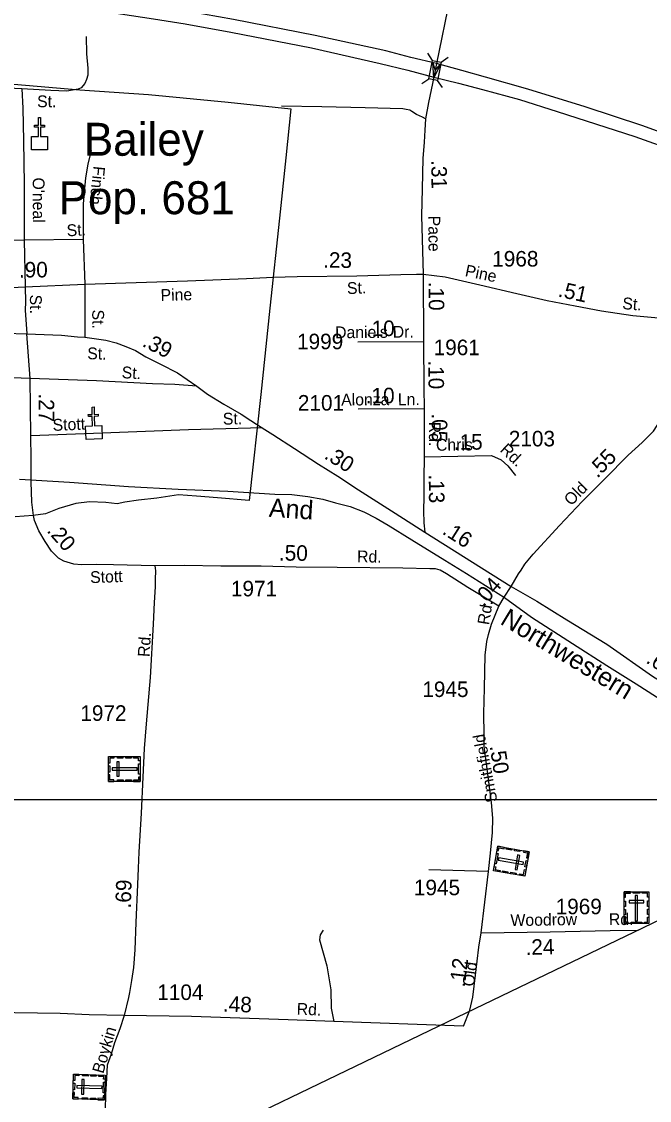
# Model space of a CAD drawing. Extents: x 2220236 to 2384410, y 720751 to 894131.
# Drawn here: x 2264060 to 2269113, y 733739 to 742418 of the extents above; entities that cross this region are included whole.
import ezdxf

# ---------------------------------------------------------------- set-up
doc = ezdxf.new("R2010")
doc.units = 0
doc.layers.add('Default', color=7, linetype='Continuous')

msp = doc.modelspace()

# ---------------------------------------------------------------- linework, layer by layer
at = {"layer": 'Default'}
for p, q in [((2267368.5, 742105.1), (2267329.9, 742162.3)), ((2267436.2, 742092), (2267493.4, 742130.6)), ((2267282.1, 741918.3), (2267339.3, 741956.9)), ((2267447.2, 741886.2), (2267408.6, 741943.4)), ((2264557, 740663.6), (2264081, 740658.7)), ((2264081, 740658.7), (2264090.7, 740284.5)), ((2264557, 740663.6), (2264570.6, 740305.4)), ((2267291.5, 740385.7), (2267294.7, 739842.8)), ((2264570.6, 740305.4), (2264569, 739878.1)), ((2267294.7, 739842.8), (2266767.5, 739838.9)), ((2267300.3, 739303.1), (2266770.2, 739300.1)), ((2267300.3, 739303.1), (2267300.3, 738916)), ((2267306.7, 738310.4), (2267999.4, 737873.4)), ((2267945.4, 737786.7), (2267999.4, 737873.4)), ((2267901.5, 737716.1), (2267945.4, 737786.7)), ((2267818, 735581.4), (2267338, 735594.2))]:
    msp.add_line(p, q, dxfattribs=at)
for points in [[(2259967.8, 744228.7), (2273241.2, 744228.7), (2273241.2, 736157.5), (2259967.8, 736157.5), (2259967.8, 744228.7)], [(2287877.3, 744178.1), (2270992.5, 736055.5), (2267562.4, 734406.2), (2264814.7, 733082.6), (2261891.5, 731668), (2260093.7, 730804.9), (2259694.1, 730607), (2256471.8, 729069.5), (2253954.3, 727878.4), (2253181.2, 727508), (2253077.8, 727457.1), (2253041.9, 727442.8), (2252977.9, 727424.3), (2252870.3, 727387.4), (2251762.7, 727085.8), (2250517.4, 726735.4), (2250148.3, 726626.2), (2248126.6, 726060.9)], [(2267681.9, 743521.4), (2267613.8, 743161.2), (2267508.9, 742620.5), (2267400.5, 742079.8)], [(2267400.5, 742079.8), (2267194.3, 742129.6), (2266992.9, 742181.8), (2266424.6, 742305.7), (2265765.6, 742433.7), (2265403.7, 742498.4), (2265156.1, 742537), (2264669, 742605.8), (2264396.4, 742641.8), (2263846.2, 742701.4), (2263465.1, 742732.4), (2263240, 742748.7)], [(2263249.3, 742665.7), (2263329.4, 742658.5), (2263474.6, 742646.6), (2263815.2, 742615.6), (2264405.9, 742544.1), (2264644.2, 742512.2), (2265123, 742440.6), (2265377.6, 742399.3), (2265744.9, 742333.2), (2266394.4, 742206.5), (2266946.1, 742079.9), (2267170.4, 742026.8), (2267378.4, 741969.9)], [(2264579.4, 742297.1), (2264582.7, 742157.1), (2264593.7, 742043.3), (2264594.4, 741987.3), (2264582.7, 741951.2), (2264569, 741919.1), (2264541.3, 741884.9), (2264515.5, 741874.6), (2264423.6, 741857.9), (2264295.6, 741864.5), (2264061.8, 741876.3)], [(2264061.8, 741876.3), (2263893.7, 741884.8), (2263665.7, 741900.7), (2263571.6, 741911.8), (2263473.5, 741934.8), (2263440.9, 741982.5), (2263415.9, 742102.2), (2263411.6, 742132.2), (2263391.5, 742156.1), (2263353.3, 742175.6), (2263275.1, 742184.8), (2263177.1, 742193.8), (2262803.5, 742178.3)], [(2267400.5, 742079.8), (2267378.4, 741969.9)], [(2270806.4, 740908.3), (2270589.1, 741003.1), (2270458.5, 741055.9), (2270219.5, 741150.4), (2269722.1, 741339.5), (2269391.4, 741459.1), (2269060.7, 741578.6), (2268596.1, 741730.6), (2268135.3, 741873.4), (2267793.5, 741970.7), (2267604, 742023.2), (2267400.5, 742079.8)], [(2267378.4, 741969.9), (2267334.6, 741766), (2267312.6, 741635.5), (2267305.5, 741545.1), (2267300.2, 741447), (2267289.1, 741317.3), (2267285.1, 741073.2), (2267279.4, 740854.7), (2267291.5, 740385.7)], [(2267378.4, 741969.9), (2267577.7, 741921.6), (2267771.2, 741870.2), (2268068.6, 741789.9), (2268371.5, 741695.4), (2268996.8, 741492.4), (2269341.4, 741370.1), (2269691.5, 741245), (2270188.9, 741050.3), (2270414, 740958.6), (2270536.3, 740908.5), (2270693, 740842.5)], [(2263999.2, 741914.7), (2264529.8, 741869.6)], [(2263999.2, 741914.7), (2264529.8, 741869.6)], [(2264529.8, 741869.6), (2265081.2, 741829.8), (2265723.2, 741768.7), (2266227.2, 741715.6), (2266186, 741322.8), (2266135.8, 740837.1), (2266057.5, 740112.6), (2265985.8, 739417.2), (2265893, 738565.2), (2265638.5, 738586.4), (2265468.5, 738599.8), (2265324, 738610.9), (2265148.2, 738584.1), (2265000.2, 738567.4), (2264890.2, 738550.9), (2264830.2, 738538.5), (2264738.2, 738548.2), (2264608.2, 738553.5), (2264498.2, 738540.9), (2264360.5, 738500.4), (2264253.8, 738458.8), (2264152.8, 738443.3), (2264008.8, 738432.6)], [(2264529.8, 741869.6), (2265081.2, 741829.8), (2265723.2, 741768.7), (2266227.2, 741715.6), (2266186, 741322.8), (2266135.8, 740837.1), (2266057.5, 740112.6), (2265985.8, 739417.2), (2265893, 738565.2), (2265638.5, 738586.4), (2265468.5, 738599.8), (2265324, 738610.9), (2265148.2, 738584.1), (2265000.2, 738567.4), (2264890.2, 738550.9), (2264830.2, 738538.5), (2264738.2, 738548.2), (2264608.2, 738553.5), (2264498.2, 738540.9), (2264360.5, 738500.4), (2264253.8, 738458.8), (2264152.8, 738443.3), (2264008.8, 738432.6)], [(2264061.8, 741876.3), (2264071.4, 741722.1), (2264076.2, 741458.7), (2264080.2, 741110.1), (2264081, 740658.7)], [(2267312.6, 741635.5), (2267286.2, 741648.8), (2267238.3, 741669.6), (2267202.2, 741693.7), (2267184.1, 741703.8), (2267156, 741709.8), (2267127.8, 741715.3), (2266825.8, 741722.5), (2266475.8, 741733.1), (2266152, 741738.2)], [(2264619.6, 741381.6), (2264593.9, 741270.7), (2264574.6, 741161.5), (2264563.4, 741045.8), (2264555.4, 740951.1), (2264557, 740663.6)], [(2264081, 740658.7), (2263843.5, 740655.5), (2263634.8, 740673.2)], [(2261387.4, 740581.4), (2261642.8, 740527), (2261872.2, 740470), (2262072.3, 740427.6), (2262358.6, 740370.6), (2262504, 740341.3), (2262672.9, 740322.1), (2262844.9, 740305.7), (2262959.8, 740296), (2263301.6, 740287.2), (2263396.6, 740285.8), (2263639.1, 740275.5), (2263918.9, 740276.5), (2264090.7, 740284.5), (2264570.6, 740305.4), (2265395.7, 740332.7), (2265870.1, 740351.9), (2266084.5, 740362.5), (2266279.4, 740366.4), (2266759.4, 740372.8), (2267114.1, 740384.1), (2267238.5, 740385.7), (2267291.5, 740385.7)], [(2267291.5, 740385.7), (2267470.2, 740363.3), (2267748.2, 740298.9), (2268046.7, 740229.9), (2268289.9, 740175.3), (2268514.7, 740130.3), (2268726.6, 740091.7), (2268978.6, 740053.2), (2269359.8, 740017.8), (2269738.5, 740004.7)], [(2264090.7, 740284.5), (2264092.3, 740162.4), (2264090.7, 740094.9), (2264102.7, 739905.4)], [(2262487.9, 739977.3), (2262586.3, 739969.6), (2262942.2, 739952.8), (2263383.4, 739933.5), (2263929.3, 739910.2), (2264102.7, 739905.4)], [(2267999.4, 737873.4), (2268060.3, 737974), (2268080.3, 738004.1), (2268110.4, 738052.3), (2268176.9, 738132.9), (2268390.6, 738364.8), (2268573.1, 738556.4), (2268754.8, 738740.2), (2268941.1, 738929.7), (2269053.9, 739032.7), (2269147.1, 739121.6), (2269200.3, 739206.1), (2269332.9, 739418.3), (2269401.2, 739526.5), (2269553.5, 739735.9), (2269684.4, 739913.9), (2269715.8, 739968), (2269738.5, 740004.7)], [(2264136.5, 738731.8), (2264137.6, 738904.2), (2264133.8, 739084.6), (2264129.5, 739546.1), (2264102.7, 739905.4)], [(2264102.7, 739905.4), (2264382, 739894.2), (2264510.4, 739882.9), (2264569, 739878.1), (2264738.4, 739855.6), (2264820.6, 739832.6), (2264898.9, 739804.2), (2264977.6, 739770.5), (2265061, 739720.7), (2265178.2, 739661.3), (2265314.4, 739591.3), (2265471.4, 739484.9), (2265558.1, 739421.8), (2265688.8, 739340.9), (2265827.4, 739258.3), (2265906.6, 739208.1), (2265997.1, 739150), (2266082.8, 739094.9), (2266256.1, 738983.4), (2266450.4, 738858.1), (2266604.5, 738761.8), (2266771.4, 738650.9), (2267068.3, 738464.4), (2267306.7, 738310.4)], [(2267294.7, 739842.8), (2267297.9, 739474.9), (2267300.3, 739303.1)], [(2264129.5, 739546.1), (2263615.6, 739565.3), (2263376.1, 739569.5)], [(2265471.4, 739484.9), (2265293.5, 739497.2), (2265113.5, 739503.5), (2264663.5, 739527.4), (2264129.5, 739546.1)], [(2265997.1, 739150), (2265901.8, 739147.8), (2265404.8, 739134.4), (2265059, 739119.1), (2264639.4, 739105.2), (2264133.8, 739084.6)], [(2267300.3, 738916), (2267298.7, 738742.5), (2267297.1, 738596.3), (2267295.5, 738482.3), (2267298.7, 738385.9), (2267306.7, 738310.4)], [(2267300.3, 738916), (2267841.9, 738926), (2267920.8, 738892.9), (2267973.5, 738843.4), (2268034.9, 738766.6)], [(2264043.1, 738737.8), (2264447.2, 738711.7), (2264921.4, 738678.1), (2265321.4, 738655.9), (2265719.3, 738639.7), (2266099.3, 738615.3), (2266235.2, 738612.5), (2266365.4, 738597.6), (2266485.6, 738577), (2266585.7, 738545.9), (2266703.9, 738516.9), (2266814.4, 738474), (2266914.7, 738423), (2267011.3, 738366), (2267202.2, 738247.7), (2267465.7, 738084.4), (2267640.5, 737978), (2267948.2, 737784.9), (2268163.3, 737626.6), (2268494.5, 737415), (2268771, 737238.4), (2269005.6, 737091.2), (2269505.9, 736770.3)], [(2265133.3, 738040.6), (2264800.2, 738047), (2264665.3, 738050.2), (2264543.3, 738048.6), (2264480.7, 738053.4), (2264400.5, 738077.5), (2264357.1, 738101.6), (2264302.6, 738157.8), (2264249.6, 738236.5), (2264199.8, 738320), (2264164.5, 738405.2), (2264157.2, 738443.7), (2264143.6, 738551.3), (2264136.4, 738715.2), (2264136.5, 738731.8)], [(2265133.3, 738040.6), (2265136.5, 738021.3), (2265137.3, 737998.8), (2265134.9, 737931.3), (2265134.9, 737871.9), (2265128.4, 737745), (2265118.8, 737569.9), (2265094.7, 737141.1), (2265062.6, 736768.4), (2265048.2, 736569.2), (2265036.1, 736339.5), (2265021.7, 736050.4), (2265004, 735737.2), (2264997.6, 735608.7), (2264992.8, 735477), (2264979.2, 735171.8), (2264971.1, 734950.1), (2264961.5, 734808.8), (2264945.4, 734704.4), (2264929.4, 734608), (2264919.8, 734566.2), (2264885.9, 734421.2)], [(2267901.5, 737716.1), (2267652.7, 737865.5), (2267480.9, 737976.3), (2267429.5, 738003.6), (2267392.6, 738014.9), (2267346.1, 738016.5), (2267129.4, 738021.3), (2266599.6, 738026.1), (2266270.6, 738029.3), (2265989.6, 738037.3), (2265664.6, 738037.3), (2265370.8, 738042.2), (2265133.3, 738040.6)], [(2267999.4, 737873.4), (2268206.3, 737755.4), (2268447.8, 737605.7), (2268771.4, 737408.9), (2269139.4, 737152.8), (2269502.3, 736927.8), (2269748.5, 736782.5), (2269875.2, 736718.4), (2269963.4, 736682.8), (2270073.9, 736647.6), (2270575.4, 736447.2), (2270850, 736348.9), (2271046.4, 736274.9)], [(2267758.6, 735086.7), (2267818, 735581.4), (2267834.9, 735729.2), (2267849.3, 735894.6), (2267854.1, 736008.6), (2267842.9, 736135.5), (2267821.2, 736301), (2267802, 736447.1), (2267784.3, 736586.9), (2267782.7, 736683.3), (2267779.5, 736851.9), (2267785.9, 737054.3), (2267792.3, 737320.9), (2267803.6, 737430.2), (2267818, 737488), (2267842.1, 737571.5), (2267901.5, 737716.1)], [(2266488.6, 735108.5), (2266463.1, 735071.2), (2266459.2, 735030), (2266518, 734822.1), (2266549.4, 734629.9), (2266551.3, 734480.9), (2266572.9, 734373)], [(2267618.1, 734336.7), (2267667.5, 734464.7), (2267692.5, 734569.7), (2267713.7, 734746.1), (2267741, 734972.6), (2267758.6, 735086.7)], [(2267758.6, 735086.7), (2268314, 735096.3), (2268797.2, 735105.9), (2269024.6, 735109.3)], [(2264885.9, 734421.2), (2264604, 734427), (2264372.4, 734437.2), (2264005, 734444.5), (2263149.7, 734463.5), (2263012.4, 734463.5), (2262851.7, 734475.2), (2262706.3, 734511.8), (2262469.7, 734625.8), (2262276.1, 734715), (2262137.3, 734770.5), (2261982.5, 734829), (2261837.9, 734877.2), (2261704.9, 734918.2), (2261564.7, 734957.6), (2261441.7, 734987.2), (2261360.2, 735004.4), (2261268.1, 735021.9), (2261161.5, 735036.6)], [(2264885.9, 734421.2), (2264850.2, 734314.7), (2264809.1, 734202.9), (2264781.6, 734112.6), (2264750.1, 734024), (2264743.6, 733917.7), (2264737.1, 733787.6), (2264723.9, 733292.6), (2264714.2, 733034)], [(2267618.1, 734336.7), (2266572.9, 734373), (2266207.3, 734386.7), (2265429.2, 734414.2), (2264885.9, 734421.2)]]:
    msp.add_lwpolyline(points, dxfattribs=at)
for points in [[(2267339.3, 741956.9), (2267368.2, 742105.2), (2267437.5, 742091.7), (2267408.6, 741943.4)], [(2267431.2, 742074.7), (2267377.6, 741965.1), (2267369.3, 742086.8), (2267389.3, 742025)], [(2264139.3, 741493.1), (2264196.2, 741493.2), (2264196.2, 741569.4), (2264164.2, 741569.4), (2264164.2, 741585.3), (2264196.2, 741585.3), (2264196.2, 741645.5), (2264212.2, 741645.5), (2264212.2, 741585.3), (2264244.2, 741585.3), (2264244.2, 741569.4), (2264212.2, 741569.4), (2264212.2, 741493.2), (2264269.9, 741493.1), (2264269.9, 741386.7), (2264139.3, 741386.7)], [(2264575.6, 739162.9), (2264632.5, 739164.9), (2264629.9, 739241), (2264598, 739239.9), (2264597.4, 739255.9), (2264629.4, 739256.9), (2264627.4, 739317.1), (2264643.4, 739317.6), (2264645.4, 739257.5), (2264677.4, 739258.5), (2264677.9, 739242.6), (2264646, 739241.5), (2264648.5, 739165.4), (2264706.1, 739167.2), (2264709.6, 739060.8), (2264579.1, 739056.5)], [(2264802.7, 736504.8), (2264802.7, 736493.4), (2264770.5, 736493.4), (2264770.6, 736452.9), (2264759.4, 736452.9), (2264759.4, 736504.8)], [(2264759.4, 736305.6), (2264759.4, 736504.7), (2265014, 736504.7), (2265014, 736305.6)], [(2264827.4, 736346.4), (2264846.1, 736346.4), (2264846.1, 736464.2), (2264827.4, 736464.2)], [(2264875.8, 736493.4), (2264832.5, 736493.4), (2264832.5, 736504.7), (2264875.8, 736504.7)], [(2264941.7, 736493.3), (2264898.4, 736493.3), (2264898.4, 736504.7), (2264941.7, 736504.7)], [(2265014, 736471.6), (2265002.5, 736471.6), (2265002.5, 736493.6), (2264962.1, 736493.6), (2264962.1, 736504.7), (2265014, 736504.7)], [(2264759.4, 736379.7), (2264759.4, 736431.5), (2264770.8, 736431.5), (2264770.8, 736379.7)], [(2264788.7, 736414.6), (2264788.7, 736396), (2264991.5, 736396), (2264991.5, 736414.6)], [(2265002.5, 736363.1), (2265002.5, 736447.9), (2265013.9, 736447.9), (2265013.9, 736363.1)], [(2264802.7, 736305.6), (2264802.7, 736317), (2264770.5, 736317), (2264770.5, 736357.5), (2264759.4, 736357.5), (2264759.4, 736305.6)], [(2264876.8, 736305.6), (2264833.5, 736305.6), (2264833.5, 736317), (2264876.8, 736317)], [(2264944.1, 736305.6), (2264900.7, 736305.6), (2264900.7, 736317), (2264944.1, 736317)], [(2265014, 736338.7), (2265002.5, 736338.7), (2265002.5, 736316.7), (2264962.1, 736316.7), (2264962.1, 736305.6), (2265014, 736305.6)], [(2268144.6, 735739), (2268110, 735543), (2267859.3, 735587.2), (2267893.8, 735783.2)], [(2267888.1, 735750.6), (2267899.5, 735748.7), (2267903.3, 735770.3), (2267943.1, 735763.3), (2267945, 735774.3), (2267893.9, 735783.3)], [(2267962.7, 735771.1), (2268005.4, 735763.6), (2268003.4, 735752.4), (2267960.7, 735759.9)], [(2267895.2, 735724.7), (2267880.4, 735641.1), (2267869.2, 735643.1), (2267883.9, 735726.6)], [(2268096.8, 735636.7), (2268100.1, 735655.1), (2267900.4, 735690.3), (2267897.1, 735672)], [(2268028.9, 735759.4), (2268071.6, 735751.9), (2268069.6, 735740.7), (2268026.9, 735748.2)], [(2268070.5, 735710.7), (2268052.1, 735713.9), (2268031.7, 735597.9), (2268050.1, 735594.7)], [(2268101.9, 735746.5), (2268100, 735735.4), (2268131.7, 735729.8), (2268124.6, 735689.8), (2268135.6, 735687.9), (2268144.6, 735739)], [(2267865, 735619.8), (2267876.3, 735617.8), (2267872.5, 735596.1), (2267912.3, 735589.1), (2267910.4, 735578.2), (2267859.3, 735587.2)], [(2268067.3, 735550.4), (2268069.3, 735561.6), (2268101, 735556), (2268108, 735596), (2268119, 735594), (2268110, 735542.9)], [(2268131.7, 735666.1), (2268122.7, 735615), (2268111.5, 735617), (2268120.5, 735668.1)], [(2267932.4, 735585.8), (2267975.1, 735578.3), (2267973.1, 735567.1), (2267930.4, 735574.6)], [(2267997.3, 735574.3), (2268040, 735566.8), (2268038, 735555.6), (2267995.4, 735563.1)], [(2268909.1, 735416.7), (2269108.2, 735416.7), (2269108.2, 735162.1), (2268909.1, 735162.1)], [(2268909.1, 735373.4), (2268920.4, 735373.4), (2268920.4, 735405.6), (2268961, 735405.6), (2268961, 735416.7), (2268909.1, 735416.7)], [(2268983.1, 735416.7), (2269035, 735416.7), (2269035, 735405.3), (2268983.1, 735405.3)], [(2269108.2, 735373.4), (2269096.9, 735373.4), (2269096.9, 735405.6), (2269056.3, 735405.6), (2269056.3, 735416.7), (2269108.2, 735416.7)], [(2268909, 735299.3), (2268909, 735342.6), (2268920.4, 735342.6), (2268920.4, 735299.3)], [(2268949.9, 735348.7), (2268949.9, 735330), (2269067.6, 735330), (2269067.6, 735348.7)], [(2269018.1, 735387.4), (2268999.4, 735387.4), (2268999.4, 735184.6), (2269018.1, 735184.6)], [(2269096.8, 735300.3), (2269096.8, 735343.6), (2269108.2, 735343.6), (2269108.2, 735300.3)], [(2268909, 735232), (2268909, 735275.4), (2268920.4, 735275.4), (2268920.4, 735232)], [(2269096.8, 735234.4), (2269096.8, 735277.7), (2269108.2, 735277.7), (2269108.2, 735234.4)], [(2268942.1, 735162.2), (2268942.1, 735173.6), (2268920.1, 735173.6), (2268920.1, 735214.1), (2268909, 735214.1), (2268909, 735162.2)], [(2268966.5, 735173.6), (2269051.4, 735173.6), (2269051.4, 735162.2), (2268966.5, 735162.2)], [(2269075, 735162.1), (2269075, 735173.6), (2269097, 735173.6), (2269097, 735214), (2269108.2, 735214), (2269108.2, 735162.1)], [(2264472.4, 733751.8), (2264479.1, 733950.8), (2264733.6, 733942.2), (2264726.9, 733743.2)], [(2264522.5, 733949.4), (2264522.1, 733938.1), (2264489.9, 733939.2), (2264488.6, 733898.6), (2264477.4, 733899), (2264479.2, 733950.9)], [(2264595.1, 733935.5), (2264551.8, 733937), (2264552.2, 733948.4), (2264595.5, 733946.9)], [(2264661, 733933.3), (2264617.7, 733934.7), (2264618.1, 733946.1), (2264661.4, 733944.7)], [(2264732.5, 733909.1), (2264721, 733909.5), (2264721.8, 733931.5), (2264681.4, 733932.8), (2264681.7, 733944), (2264733.6, 733942.2)], [(2264474.9, 733825.9), (2264476.7, 733877.7), (2264488.1, 733877.3), (2264486.3, 733825.5)], [(2264505.4, 733859.8), (2264504.7, 733841.1), (2264707.4, 733834.3), (2264708, 733853)], [(2264541.8, 733790.3), (2264560.5, 733789.7), (2264564.4, 733907.4), (2264545.8, 733908)], [(2264717.4, 733801), (2264720.2, 733885.9), (2264731.6, 733885.5), (2264728.8, 733800.7)], [(2264515.7, 733750.4), (2264516.1, 733761.7), (2264483.9, 733762.8), (2264485.3, 733803.3), (2264474.2, 733803.7), (2264472.4, 733751.8)], [(2264728, 733776.3), (2264716.5, 733776.7), (2264715.7, 733754.7), (2264675.4, 733756.1), (2264675, 733744.9), (2264726.8, 733743.2)], [(2264589.8, 733747.8), (2264546.5, 733749.3), (2264546.9, 733760.7), (2264590.2, 733759.2)], [(2264657, 733745.6), (2264613.7, 733747), (2264614.1, 733758.4), (2264657.4, 733756.9)]]:
    msp.add_lwpolyline(points, close=True, dxfattribs=at)

# ---------------------------------------------------------------- texts
for s, height, rotation, p in [('St.', 95, 359.88043, (2264185.3, 741728.7)), ('Finch', 95, 264.02089, (2264639, 741258.6)), ('.31', 125, 270.53799, (2267357.7, 741302.7)), ("O'neal", 95, 270.24813, (2264150.1, 741163)), ('Pace', 95, 270.34706, (2267334.3, 740855.8)), ('St.', 95, 3.14983, (2264426, 740689.8)), ('.23', 125, 359.25146, (2266486.6, 740438.4)), ('.90', 125, 0.5212, (2264039.5, 740358.2)), ('Pine', 95, 348.4018, (2267624.1, 740371)), ('St.', 95, 2.14329, (2266681, 740225.3)), ('.10', 125, 270.54151, (2267335.5, 740324.3)), ('.51', 125, 347.60752, (2268372.4, 740206.8)), ('St.', 95, 270.24813, (2264127.7, 740221.1)), ('Pine', 95, 1.48646, (2265180.4, 740169.8)), ('St.', 95, 355.40722, (2268892.4, 740105.6)), ('St.', 95, 270.5674, (2264628.9, 740100.6)), ('.10', 125, 0.54151, (2266832, 739886.3)), ('Daniels', 95, 0.54151, (2266584.2, 739869.9)), ('Dr.', 95, 0.54151, (2267048.1, 739874.3)), ('.39', 125, 333.10736, (2265024.3, 739809.4)), ('St.', 95, 358.88724, (2264588.1, 739701.8)), ('.10', 125, 270.54151, (2267333.3, 739692)), ('St.', 95, 356.9597, (2264864.3, 739549.6)), ('.27', 125, 270.53398, (2264197.2, 739426.6)), ('Alonza', 95, 0.54151, (2266633, 739328.5)), ('.10', 125, 0.54151, (2266831, 739345.3)), ('Ln.', 95, 0.54151, (2267089.2, 739330.8)), ('St.', 95, 1.54736, (2265681.5, 739174.7)), ('.05', 125, 270.54694, (2267361, 739265.8)), ('Stott', 95, 2.33319, (2264312.2, 739124.7)), ('Rd.', 95, 270.04134, (2267338.8, 739198.5)), ('Chris', 95, 0.54151, (2267395.9, 738965.2)), ('.15', 125, 0.54151, (2267539.6, 738972.3)), ('.30', 125, 327.97809, (2266488.7, 738907.9)), ('Rd.', 95, 316.93681, (2267904.5, 738964.7)), ('.55', 125, 45.48819, (2268694.7, 738740)), ('.13', 125, 270.54694, (2267337.4, 738774.8)), ('Old', 95, 45.2908, (2268483.3, 738516.8)), ('And', 150, 356.32611, (2266047.9, 738434.3)), ('.20', 125, 311.65034, (2264258.5, 738318.8)), ('.16', 125, 327.75218, (2267438.8, 738301)), ('.50', 125, 359.25146, (2266131.2, 738082.3)), ('Rd.', 95, 359.22417, (2266760.1, 738068.2)), ('Stott', 95, 2.0553, (2264613.9, 737900.3)), ('.04', 125, 48.65222, (2267779.1, 737704.1)), ('Rd.', 95, 80.68801, (2267821.8, 737559.7)), ('Northwestern', 150, 328.84353, (2267904, 737576.8)), ('Rd.', 95, 86.13198, (2265089.8, 737304.1)), ('.65', 125, 328.20291, (2269078.7, 737263.9)), ('Smithfield', 95, 100.83654, (2267890.8, 736146)), ('.50', 125, 278.48701, (2267827.9, 736589.2)), ('.69', 125, 88.08131, (2264939.3, 735281.5)), ('Woodrow', 95, 0.93847, (2267995.8, 735141)), ('Rd.', 95, 0.30598, (2268787.3, 735149.3)), ('.24', 125, 1.14268, (2268117.7, 734909.1)), ('.12', 125, 83.12964, (2267627.7, 734646.3)), ('Old', 95, 82.39709, (2267701.7, 734651.5)), ('.48', 125, 357.97907, (2265679.5, 734454.6)), ('Rd.', 95, 357.81831, (2266273.3, 734429)), ('Boykin', 95, 73.72863, (2264717.8, 733949.9))]:
    msp.add_text(s, height=height, rotation=rotation, dxfattribs=at).set_placement(p)
for s, height, p in [('Bailey', 265, (2264561.8, 741338.5)), ('Pop. 681', 265, (2264358.4, 740868.1)), ('1968', 125, (2267848.2, 740447.2)), ('1999', 125, (2266277.5, 739781.9)), ('1961', 125, (2267376.6, 739734.2)), ('2101', 125, (2266284.2, 739288.4)), ('2103', 125, (2267981.6, 739000.5)), ('1971', 125, (2265745.3, 737794)), ('1945', 125, (2267285.6, 736984.2)), ('1972', 125, (2264533.4, 736792.5)), ('1945', 125, (2267217.9, 735389.7)), ('1969', 125, (2268358.6, 735236.8)), ('1104', 125, (2265152.5, 734547.2))]:
    msp.add_text(s, height=height, dxfattribs=at).set_placement(p)

doc.saveas('drawing.dxf')
